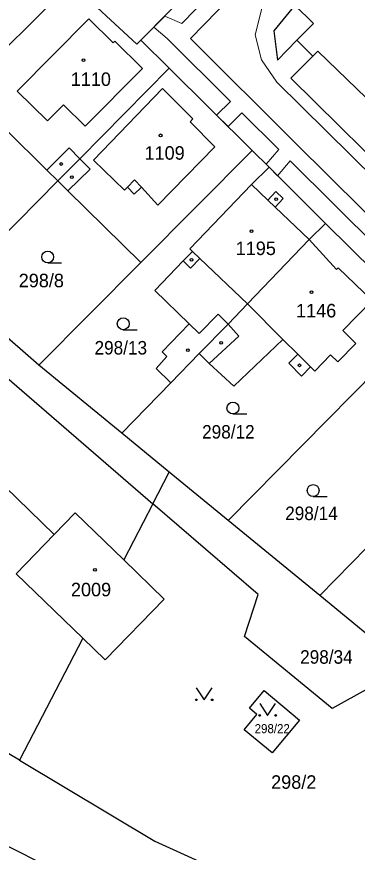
# Model space of a CAD drawing. Extents: x -679733 to -673243, y -1075091 to -1066557.
# Drawn here: x -676277.7 to -676234.9, y -1072277.7 to -1072172.5 of the extents above; entities that cross this region are included whole.
import ezdxf
from ezdxf.enums import TextEntityAlignment as Align

# ---------------------------------------------------------------- set-up
doc = ezdxf.new("R2010")
doc.units = 0
doc.header["$LTSCALE"] = 0.68
for name, color, linetype, lineweight in [('1', 7, 'Continuous', 25), ('13', 7, 'Continuous', 13), ('3', 7, 'Continuous', 25), ('4', 7, 'Continuous', 13), ('5', 7, 'Continuous', 25)]:
    doc.layers.add(name, color=color, linetype=linetype, lineweight=lineweight)
doc.layers.add('2', color=7, linetype='Continuous')

msp = doc.modelspace()

# ---------------------------------------------------------------- linework, layer by layer
at = {"layer": '1'}
for p, q in [((-676272.55, -1072193.19), (-676285.96, -1072206.75)), ((-676240.94, -1072200.55), (-676238.89, -1072198.55)), ((-676274.93, -1072216.35), (-676262.12, -1072203.45)), ((-676251.11, -1072235.91), (-676226.45, -1072210.85)), ((-676258.35, -1072218.59), (-676254.77, -1072214.92)), ((-676258.35, -1072218.59), (-676264.5, -1072224.91)), ((-676258.53, -1072229.81), (-676264.5, -1072224.91)), ((-676239.58, -1072245.36), (-676233.67, -1072239.3)), ((-676269.4, -1072250.73), (-676277.39, -1072266.08))]:
    msp.add_line(p, q, dxfattribs=at)
for points in [[(-676234.17, -1072147.19), (-676238.32, -1072151.38), (-676240.75, -1072153.83), (-676262.1, -1072175.5), (-676258.53, -1072179.01), (-676248.12, -1072189.35), (-676245.98, -1072191.46), (-676238.89, -1072198.55), (-676226.45, -1072210.85), (-676215.72, -1072221.46), (-676205.02, -1072231.91), (-676194.46, -1072242.34), (-676169.68, -1072266.83), (-676162.67, -1072259.88), (-676187.4, -1072235.45), (-676205.67, -1072217.2), (-676219.22, -1072203.87), (-676224.5, -1072198.75), (-676228.03, -1072195.27)], [(-676219.95, -1072146.87), (-676237.05, -1072163.9), (-676236.34, -1072164.6), (-676242.74, -1072171.08), (-676245.38, -1072174.32), (-676244.93, -1072177.99), (-676242.47, -1072175.5), (-676240.49, -1072177.48), (-676243.23, -1072180.25), (-676228.03, -1072195.27)], [(-676283.66, -1072154.11), (-676278.75, -1072159.14), (-676288.63, -1072170), (-676294.16, -1072164.58), (-676312.77, -1072183.15), (-676307.64, -1072187.69), (-676298.52, -1072195.75), (-676284.29, -1072181.62), (-676270.88, -1072168.29)], [(-676262.1, -1072175.5), (-676262.61, -1072175.99), (-676270.88, -1072168.29)], [(-676258.53, -1072179.01), (-676269.79, -1072190.4), (-676272.55, -1072193.19)], [(-676284.29, -1072181.62), (-676273.94, -1072191.83), (-676272.55, -1072193.19)], [(-676309.59, -1072189.26), (-676288.94, -1072209.34), (-676260.59, -1072233.8), (-676258.53, -1072229.81)], [(-676272.55, -1072193.19), (-676271.28, -1072194.44), (-676262.12, -1072203.45), (-676248.12, -1072189.35)], [(-676277.39, -1072266.08), (-676281.87, -1072263.41), (-676290.59, -1072257.79), (-676301.93, -1072245.36), (-676350.01, -1072190.49)], [(-676245.98, -1072191.46), (-676248.19, -1072193.63), (-676255.94, -1072201.75), (-676255.63, -1072202.05), (-676256.79, -1072203.26), (-676260.34, -1072206.96), (-676256.02, -1072211.18), (-676259.44, -1072214.69), (-676258.84, -1072215.27), (-676260.2, -1072216.79), (-676258.35, -1072218.59)], [(-676264.5, -1072224.91), (-676274.93, -1072216.35), (-676285.96, -1072206.75), (-676298.52, -1072195.75)], [(-676240.94, -1072200.55), (-676248.69, -1072208.67), (-676251.14, -1072211.19), (-676254.77, -1072214.92)], [(-676254.77, -1072214.92), (-676253.5, -1072216.16), (-676250.43, -1072219.03), (-676244.23, -1072213.12), (-676242.35, -1072214.99), (-676243.48, -1072216.12), (-676241.88, -1072217.74), (-676240.76, -1072216.57), (-676240.21, -1072217.12), (-676238.25, -1072215.05), (-676237.32, -1072215.96), (-676235.05, -1072213.63), (-676236.7, -1072212.02), (-676233.02, -1072208.25), (-676237.3, -1072204.13), (-676237.51, -1072204.35), (-676240.94, -1072200.55)], [(-676273, -1072237.67), (-676283.87, -1072227.14), (-676286.54, -1072229.9), (-676291.24, -1072234.92)], [(-676239.58, -1072245.36), (-676251.11, -1072235.91), (-676258.53, -1072229.81)], [(-676193.86, -1072291), (-676233.43, -1072257.02), (-676238.04, -1072259.58), (-676249.06, -1072250.49), (-676247.36, -1072245.21), (-676260.59, -1072233.8), (-676264.26, -1072240.85)], [(-676264.26, -1072240.85), (-676270.36, -1072234.94), (-676273, -1072237.67), (-676277.79, -1072242.61), (-676269.4, -1072250.73)], [(-676269.4, -1072250.73), (-676266.59, -1072253.46), (-676259.16, -1072245.79), (-676264.26, -1072240.85)], [(-676189.76, -1072286.8), (-676216.43, -1072264.37), (-676227.97, -1072254.9), (-676239.58, -1072245.36)], [(-676300.39, -1072264.55), (-676298.44, -1072266.1), (-676293.95, -1072268.83), (-676279.94, -1072276.36), (-676266.05, -1072283.39)], [(-676277.39, -1072266.08), (-676260.33, -1072276.26), (-676204.45, -1072301.67)]]:
    msp.add_lwpolyline(points, dxfattribs=at)
msp.add_lwpolyline([(-676249.11, -1072262.23), (-676247.52, -1072260.32), (-676248.46, -1072259.53), (-676246.6, -1072257.31), (-676242.16, -1072261.02), (-676245.61, -1072265.15)], close=True, dxfattribs=at)
at = {"layer": '13'}
for points in [[(-676242.93, -1072158.99), (-676256.95, -1072173.39), (-676259.1, -1072172.45), (-676260.48, -1072173.86), (-676258.78, -1072175.27), (-676250.85, -1072183.18), (-676252.58, -1072184.92), (-676251.14, -1072186.35), (-676249.41, -1072184.62), (-676244.77, -1072189.24), (-676246.35, -1072191.09), (-676245.98, -1072191.46), (-676244.91, -1072192.53), (-676243.33, -1072190.67), (-676232.23, -1072201.68)], [(-676198.55, -1072238.31), (-676197.1, -1072239.73), (-676195.43, -1072238.03), (-676180.22, -1072253.11), (-676181.84, -1072254.81), (-676180.4, -1072256.24), (-676178.77, -1072254.54), (-676177.81, -1072255.49), (-676176.36, -1072254.02), (-676194.7, -1072235.85), (-676197.5, -1072233.01), (-676193.96, -1072228.9), (-676195.4, -1072227.46), (-676198.94, -1072231.56), (-676202.78, -1072227.67), (-676221.58, -1072209.04), (-676217.83, -1072205.24), (-676219.22, -1072203.87), (-676223.05, -1072207.63), (-676230.09, -1072200.89), (-676242.65, -1072188.44), (-676255.88, -1072175.25), (-676242.16, -1072161.16)]]:
    msp.add_lwpolyline(points, dxfattribs=at)
at = {"layer": '3'}
for p, q in [((-676273.823, -1072203.51), (-676272.073, -1072203.51)), ((-676264.323, -1072211.91), (-676262.573, -1072211.91)), ((-676250.523, -1072222.51), (-676248.773, -1072222.51)), ((-676240.433, -1072232.89), (-676238.683, -1072232.89))]:
    msp.add_line(p, q, dxfattribs=at)
for points in [[(-676255.14, -1072256.969), (-676254.14, -1072258.47), (-676253.14, -1072256.969)], [(-676247.16, -1072258.939), (-676246.16, -1072260.44), (-676245.16, -1072258.939)]]:
    msp.add_lwpolyline(points, dxfattribs=at)
for centre, radius in [((-676273.8229, -1072202.7598), 0.75), ((-676264.3229, -1072211.1598), 0.75), ((-676250.5229, -1072221.7598), 0.75), ((-676240.4329, -1072232.1398), 0.75), ((-676255.14, -1072258.4695), 0.1), ((-676253.14, -1072258.4695), 0.1), ((-676247.16, -1072260.4395), 0.1), ((-676245.16, -1072260.4395), 0.1)]:
    msp.add_circle(centre, radius, dxfattribs=at)
at = {"layer": '4'}
for p, q in [((-676246.88, -1072171.48), (-676247.72, -1072174.81)), ((-676242.74, -1072171.08), (-676240.4, -1072173.4)), ((-676277.65, -1072181.88), (-676268.64, -1072172.8)), ((-676268.64, -1072172.8), (-676265.59, -1072175.82)), ((-676240.4, -1072173.4), (-676242.47, -1072175.5)), ((-676247.72, -1072174.81), (-676246.93, -1072177.94)), ((-676265.59, -1072175.82), (-676265.38, -1072175.6)), ((-676265.38, -1072175.6), (-676261.9, -1072179.05)), ((-676240.49, -1072177.48), (-676239.86, -1072176.85)), ((-676239.86, -1072176.85), (-676231.35, -1072185.11)), ((-676246.93, -1072177.94), (-676245.02, -1072180.76)), ((-676261.9, -1072179.05), (-676269.1, -1072186.31)), ((-676245.02, -1072180.76), (-676227.13, -1072198.41)), ((-676273.85, -1072185.64), (-676277.65, -1072181.88)), ((-676268.08, -1072190.57), (-676259.37, -1072181.58)), ((-676259.37, -1072181.58), (-676255.56, -1072185.39)), ((-676271.83, -1072183.6), (-676273.85, -1072185.64)), ((-676269.1, -1072186.31), (-676271.83, -1072183.6)), ((-676255.91, -1072185.74), (-676255.56, -1072185.39)), ((-676252.8, -1072188.89), (-676255.91, -1072185.74)), ((-676273.94, -1072191.83), (-676271.13, -1072189.03)), ((-676271.13, -1072189.03), (-676269.79, -1072190.4)), ((-676269.79, -1072190.4), (-676268.5, -1072191.71)), ((-676268.08, -1072190.57), (-676264.15, -1072194.37)), ((-676268.5, -1072191.71), (-676271.28, -1072194.44)), ((-676264.15, -1072194.37), (-676263.77, -1072193.97)), ((-676263.77, -1072193.97), (-676262.89, -1072193.07)), ((-676262.96, -1072194.84), (-676263.77, -1072193.97)), ((-676262.04, -1072193.98), (-676262.96, -1072194.84)), ((-676262.89, -1072193.07), (-676262.04, -1072193.98)), ((-676248.19, -1072193.63), (-676246.13, -1072195.6)), ((-676246.13, -1072195.6), (-676245.12, -1072194.54)), ((-676245.12, -1072194.54), (-676244.2, -1072195.42)), ((-676245.2, -1072196.48), (-676246.13, -1072195.6)), ((-676244.2, -1072195.42), (-676245.2, -1072196.48)), ((-676245.2, -1072196.48), (-676240.94, -1072200.55)), ((-676254.69, -1072202.94), (-676255.63, -1072202.05)), ((-676256.79, -1072203.26), (-676255.85, -1072204.16)), ((-676255.85, -1072204.16), (-676254.69, -1072202.94)), ((-676254.69, -1072202.94), (-676248.69, -1072208.67)), ((-676244.23, -1072213.12), (-676248.69, -1072208.67)), ((-676252.39, -1072209.96), (-676254.77, -1072212.4)), ((-676251.14, -1072211.19), (-676252.39, -1072209.96)), ((-676254.77, -1072212.4), (-676256.02, -1072211.18)), ((-676249.79, -1072212.73), (-676251.14, -1072211.19)), ((-676253.5, -1072216.16), (-676249.79, -1072212.73)), ((-676242.35, -1072214.99), (-676240.76, -1072216.57))]:
    msp.add_line(p, q, dxfattribs=at)
msp.add_lwpolyline([(-676262.04, -1072193.98), (-676259.95, -1072196.23), (-676252.8, -1072188.89)], dxfattribs=at)
at = {"layer": '5'}
for centre in [(-676269.3168, -1072177.9992), (-676259.6168, -1072187.4592), (-676272.1268, -1072191.0592), (-676270.7868, -1072192.7092), (-676245.0868, -1072195.4892), (-676248.1768, -1072199.5092), (-676255.7368, -1072203.1092), (-676240.6368, -1072207.1892), (-676252.0168, -1072213.5492), (-676256.2068, -1072214.4892), (-676242.1468, -1072216.3892), (-676267.8768, -1072242.1292)]:
    msp.add_circle(centre, 0.175, dxfattribs=at)

# ---------------------------------------------------------------- texts
at = {"layer": '2'}
for s, p in [('1110', (-676270.93, -1072181.239)), ('1109', (-676261.65, -1072190.519)), ('1195', (-676250.18, -1072202.519)), ('298/8', (-676277.47, -1072206.57)), ('1146', (-676242.59, -1072210.36)), ('2009', (-676270.9, -1072245.45)), ('298/2', (-676245.72, -1072269.67))]:
    msp.add_text(s, height=1.7, dxfattribs=at).set_placement(p)
at = {"layer": '2', "width": 0.95}
for s, p in [('298/13', (-676267.93, -1072215.029)), ('298/12', (-676254.4, -1072225.61)), ('298/14', (-676243.95, -1072235.86)), ('298/34', (-676242.07, -1072253.93))]:
    msp.add_text(s, height=1.7, dxfattribs=at).set_placement(p)
msp.add_text('298/22', height=1.14, dxfattribs=at).set_placement((-676245.579, -1072262.67), align=Align.CENTER)

doc.saveas('drawing.dxf')
